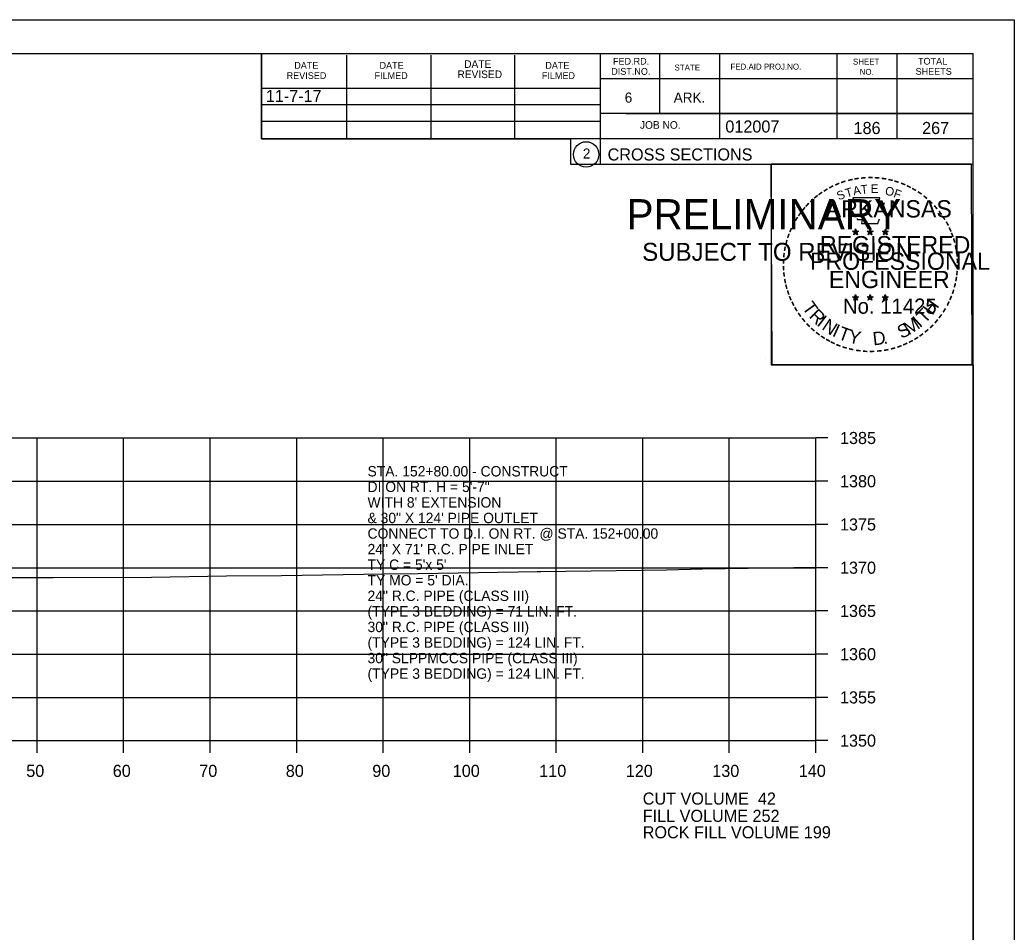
# Model space of a CAD drawing. Extents: x 1374311 to 1383814, y 384102 to 406278.
# Drawn here: x 1381676.7 to 1381791.6, y 392325.9 to 392431.4 of the extents above; entities that cross this region are included whole.
import ezdxf

# ---------------------------------------------------------------- set-up
doc = ezdxf.new("R2010")
doc.units = 0
for name, color, linetype in [('R_Axis', 7, 'Continuous'), ('R_Axis Annot', 7, 'Continuous'), ('R_Border', 7, 'Continuous'), ('R_Border PE', 7, 'Continuous'), ('R_Border Prem', 7, 'Continuous'), ('R_Exist Surface', 7, 'Continuous'), ('R_Fin Surface', 7, 'Continuous'), ('R_Grid', 7, 'Continuous'), ('R_No Plot', 7, 'Continuous'), ('R_Water', 7, 'Continuous'), ('R_Water Annot', 7, 'Continuous')]:
    doc.layers.add(name, color=color, linetype=linetype)

msp = doc.modelspace()

# ---------------------------------------------------------------- linework, layer by layer
at = {"layer": 'R_Axis'}
for p, q in [((1381768.66, 392348.09), (1381768.66, 392383.09)), ((1381770.06, 392383.09), (1381768.66, 392383.09)), ((1381770.06, 392378.09), (1381768.66, 392378.09)), ((1381770.06, 392373.09), (1381768.66, 392373.09)), ((1381770.06, 392368.09), (1381768.66, 392368.09)), ((1381770.06, 392363.09), (1381768.66, 392363.09)), ((1381770.06, 392358.09), (1381768.66, 392358.09)), ((1381770.06, 392353.09), (1381768.66, 392353.09)), ((1381488.66, 392348.09), (1381768.66, 392348.09)), ((1381678.66, 392346.69), (1381678.66, 392348.09)), ((1381688.66, 392346.69), (1381688.66, 392348.09)), ((1381698.66, 392346.69), (1381698.66, 392348.09)), ((1381708.66, 392346.69), (1381708.66, 392348.09)), ((1381718.66, 392346.69), (1381718.66, 392348.09)), ((1381728.66, 392346.69), (1381728.66, 392348.09)), ((1381738.66, 392346.69), (1381738.66, 392348.09)), ((1381748.66, 392346.69), (1381748.66, 392348.09)), ((1381758.66, 392346.69), (1381758.66, 392348.09)), ((1381768.66, 392346.69), (1381768.66, 392348.09)), ((1381770.06, 392348.09), (1381768.66, 392348.09))]:
    msp.add_line(p, q, dxfattribs=at)
at = {"layer": 'R_Border'}
for p, q in [((1381470.66, 392427.55), (1381786.84, 392427.55)), ((1381704.58, 392417.67), (1381704.58, 392427.55)), ((1381714.44, 392417.67), (1381714.44, 392427.35)), ((1381724.2, 392417.67), (1381724.2, 392427.35)), ((1381733.88, 392417.67), (1381733.88, 392427.35)), ((1381743.74, 392427.55), (1381743.74, 392414.75)), ((1381750.58, 392427.55), (1381750.58, 392420.61)), ((1381757.52, 392427.55), (1381757.52, 392417.67)), ((1381771.1, 392427.55), (1381771.1, 392417.67)), ((1381778.04, 392427.55), (1381778.04, 392417.67)), ((1381786.84, 392222.09), (1381786.84, 392427.55)), ((1381786.84, 392424.61), (1381743.74, 392424.61)), ((1381786.84, 392424.63), (1381786.84, 392424.63)), ((1381704.58, 392423.53), (1381743.74, 392423.53)), ((1381704.58, 392421.67), (1381743.74, 392421.67)), ((1381786.84, 392420.61), (1381743.74, 392420.61)), ((1381746.7, 392420.61), (1381786.84, 392420.61)), ((1381704.58, 392417.67), (1381704.58, 392419.73)), ((1381704.58, 392419.73), (1381743.74, 392419.73)), ((1381786.84, 392417.67), (1381704.58, 392417.67)), ((1381743.74, 392414.75), (1381786.84, 392414.75))]:
    msp.add_line(p, q, dxfattribs=at)
msp.add_circle((1381742.12, 392415.88), 1.47, dxfattribs=at)
at = {"layer": 'R_Border PE'}
for p, q in [((1381772.92, 392407), (1381773.27, 392406.89)), ((1381772.92, 392407), (1381773.18, 392406.96)), ((1381772.92, 392407), (1381773.16, 392406.88)), ((1381773.06, 392406.6), (1381773.27, 392406.89)), ((1381773.06, 392406.6), (1381773.18, 392406.84)), ((1381773.06, 392406.6), (1381773.27, 392406.81)), ((1381773.27, 392407.26), (1381773.23, 392407.01)), ((1381773.27, 392406.89), (1381773.27, 392407.26)), ((1381773.27, 392407.26), (1381773.32, 392407.01)), ((1381773.62, 392407), (1381773.27, 392406.89)), ((1381773.48, 392406.6), (1381773.27, 392406.89)), ((1381773.48, 392406.6), (1381773.27, 392406.81)), ((1381773.62, 392407), (1381773.33, 392406.95)), ((1381773.48, 392406.6), (1381773.35, 392406.89)), ((1381773.62, 392407), (1381773.41, 392406.9)), ((1381774.59, 392407), (1381774.94, 392406.89)), ((1381774.59, 392407), (1381774.85, 392406.96)), ((1381774.59, 392407), (1381774.83, 392406.88)), ((1381774.73, 392406.6), (1381774.94, 392406.89)), ((1381774.73, 392406.6), (1381774.85, 392406.84)), ((1381774.73, 392406.6), (1381774.94, 392406.81)), ((1381774.94, 392407.26), (1381774.9, 392407.01)), ((1381774.94, 392406.89), (1381774.94, 392407.26)), ((1381774.94, 392407.26), (1381774.99, 392407.01)), ((1381775.29, 392407), (1381774.94, 392406.89)), ((1381775.15, 392406.6), (1381774.94, 392406.89)), ((1381775.15, 392406.6), (1381774.94, 392406.81)), ((1381775.29, 392407), (1381775, 392406.95)), ((1381775.15, 392406.6), (1381775.02, 392406.89)), ((1381775.29, 392407), (1381775.08, 392406.9)), ((1381776.36, 392406.99), (1381776.71, 392406.88)), ((1381776.36, 392406.99), (1381776.61, 392406.95)), ((1381776.36, 392406.99), (1381776.59, 392406.87)), ((1381776.49, 392406.58), (1381776.71, 392406.88)), ((1381776.49, 392406.58), (1381776.62, 392406.83)), ((1381776.49, 392406.58), (1381776.7, 392406.8)), ((1381776.71, 392407.25), (1381776.66, 392406.99)), ((1381776.92, 392406.58), (1381776.7, 392406.8)), ((1381776.71, 392406.88), (1381776.71, 392407.25)), ((1381776.71, 392407.25), (1381776.75, 392407)), ((1381777.05, 392406.99), (1381776.71, 392406.88)), ((1381776.92, 392406.58), (1381776.71, 392406.88)), ((1381777.05, 392406.99), (1381776.77, 392406.94)), ((1381776.92, 392406.58), (1381776.78, 392406.87)), ((1381777.05, 392406.99), (1381776.85, 392406.89)), ((1381773.27, 392399.68), (1381773.23, 392399.43)), ((1381773.27, 392399.32), (1381773.27, 392399.68)), ((1381773.27, 392399.68), (1381773.32, 392399.43)), ((1381774.94, 392399.68), (1381774.9, 392399.43)), ((1381774.94, 392399.32), (1381774.94, 392399.68)), ((1381774.94, 392399.68), (1381774.99, 392399.43)), ((1381772.92, 392399.43), (1381773.27, 392399.32)), ((1381772.92, 392399.43), (1381773.17, 392399.39)), ((1381772.92, 392399.43), (1381773.16, 392399.31)), ((1381773.05, 392399.02), (1381773.27, 392399.32)), ((1381773.05, 392399.02), (1381773.18, 392399.27)), ((1381773.05, 392399.02), (1381773.27, 392399.24)), ((1381773.61, 392399.43), (1381773.27, 392399.32)), ((1381773.48, 392399.02), (1381773.27, 392399.32)), ((1381773.48, 392399.02), (1381773.27, 392399.24)), ((1381773.61, 392399.43), (1381773.33, 392399.38)), ((1381773.48, 392399.02), (1381773.34, 392399.31)), ((1381773.61, 392399.43), (1381773.41, 392399.33)), ((1381774.59, 392399.43), (1381774.94, 392399.32)), ((1381774.59, 392399.43), (1381774.84, 392399.39)), ((1381774.59, 392399.43), (1381774.82, 392399.31)), ((1381774.72, 392399.02), (1381774.94, 392399.32)), ((1381774.72, 392399.02), (1381774.85, 392399.27)), ((1381774.72, 392399.02), (1381774.93, 392399.24)), ((1381775.15, 392399.02), (1381774.93, 392399.24)), ((1381775.28, 392399.43), (1381774.94, 392399.32)), ((1381775.15, 392399.02), (1381774.94, 392399.32)), ((1381775.28, 392399.43), (1381775, 392399.38)), ((1381775.15, 392399.02), (1381775.01, 392399.31)), ((1381775.28, 392399.43), (1381775.08, 392399.33)), ((1381776.35, 392399.42), (1381776.7, 392399.31)), ((1381776.35, 392399.42), (1381776.61, 392399.38)), ((1381776.35, 392399.42), (1381776.59, 392399.3)), ((1381776.49, 392399.01), (1381776.7, 392399.31)), ((1381776.49, 392399.01), (1381776.61, 392399.26)), ((1381776.49, 392399.01), (1381776.7, 392399.23)), ((1381776.7, 392399.67), (1381776.66, 392399.42)), ((1381776.7, 392399.31), (1381776.7, 392399.67)), ((1381776.7, 392399.67), (1381776.75, 392399.42)), ((1381777.05, 392399.42), (1381776.7, 392399.31)), ((1381776.92, 392399.01), (1381776.7, 392399.31)), ((1381776.92, 392399.01), (1381776.7, 392399.23)), ((1381777.05, 392399.42), (1381776.76, 392399.37)), ((1381776.92, 392399.01), (1381776.78, 392399.3)), ((1381777.05, 392399.42), (1381776.85, 392399.32))]:
    msp.add_line(p, q, dxfattribs=at)
for points in [[(1381772.96, 392410.88), (1381773.23, 392410.05)], [(1381776.47, 392409.96), (1381776.62, 392410.24), (1381775.93, 392410.22), (1381776.08, 392410.88), (1381772.96, 392410.88)], [(1381773.46, 392408.46), (1381773.46, 392408.37), (1381774.02, 392408.35), (1381773.96, 392407.88), (1381775.83, 392407.88), (1381776.04, 392408.42)], [(1381773.27, 392407.26), (1381773.48, 392406.6), (1381772.92, 392407), (1381773.62, 392407), (1381773.06, 392406.6), (1381773.27, 392407.26)], [(1381774.94, 392407.26), (1381775.15, 392406.6), (1381774.59, 392407), (1381775.29, 392407), (1381774.73, 392406.6), (1381774.94, 392407.26)], [(1381776.71, 392407.25), (1381776.92, 392406.58), (1381776.36, 392406.99), (1381777.05, 392406.99), (1381776.49, 392406.58), (1381776.71, 392407.25)], [(1381773.27, 392399.68), (1381773.48, 392399.02), (1381772.92, 392399.43), (1381773.61, 392399.43), (1381773.05, 392399.02), (1381773.27, 392399.68)], [(1381774.94, 392399.68), (1381775.15, 392399.02), (1381774.59, 392399.43), (1381775.28, 392399.43), (1381774.72, 392399.02), (1381774.94, 392399.68)], [(1381776.7, 392399.67), (1381776.92, 392399.01), (1381776.35, 392399.42), (1381777.05, 392399.42), (1381776.49, 392399.01), (1381776.7, 392399.67)]]:
    msp.add_lwpolyline(points, dxfattribs=at)
for centre, radius in [((1381773.27, 392406.89), 0.172), ((1381773.27, 392406.89), 0.145), ((1381773.27, 392406.89), 0.116), ((1381773.27, 392406.89), 0.0991), ((1381773.27, 392406.89), 0.0747), ((1381773.27, 392406.89), 0.0495), ((1381773.27, 392406.89), 0.0296), ((1381774.94, 392406.89), 0.172), ((1381774.94, 392406.89), 0.145), ((1381774.94, 392406.89), 0.116), ((1381774.94, 392406.89), 0.0991), ((1381774.94, 392406.89), 0.0747), ((1381774.94, 392406.89), 0.0495), ((1381774.94, 392406.89), 0.0296), ((1381776.7, 392406.88), 0.172), ((1381776.7, 392406.88), 0.145), ((1381776.7, 392406.88), 0.116), ((1381776.7, 392406.88), 0.0991), ((1381776.7, 392406.88), 0.0747), ((1381776.7, 392406.88), 0.0495), ((1381776.7, 392406.88), 0.0296), ((1381773.27, 392399.32), 0.172), ((1381773.27, 392399.32), 0.145), ((1381773.27, 392399.32), 0.116), ((1381773.27, 392399.32), 0.0991), ((1381773.27, 392399.32), 0.0747), ((1381773.27, 392399.32), 0.0495), ((1381773.27, 392399.32), 0.0296), ((1381774.94, 392399.32), 0.172), ((1381774.94, 392399.32), 0.145), ((1381774.94, 392399.32), 0.116), ((1381774.94, 392399.32), 0.0991), ((1381774.94, 392399.32), 0.0747), ((1381774.94, 392399.32), 0.0495), ((1381774.94, 392399.32), 0.0296), ((1381776.7, 392399.31), 0.172), ((1381776.7, 392399.31), 0.145), ((1381776.7, 392399.31), 0.116), ((1381776.7, 392399.31), 0.0991), ((1381776.7, 392399.31), 0.0747), ((1381776.7, 392399.31), 0.0495), ((1381776.7, 392399.31), 0.0296)]:
    msp.add_circle(centre, radius, dxfattribs=at)
at = {"layer": 'R_Exist Surface'}
msp.add_lwpolyline([(1381675.44, 392366.94), (1381680.51, 392366.97), (1381691.89, 392367.01), (1381700.53, 392367.13), (1381706.9, 392367.18), (1381718.77, 392367.36), (1381722.69, 392367.43), (1381734.28, 392367.6), (1381736.44, 392367.63), (1381736.88, 392367.64), (1381751.42, 392367.83), (1381755.57, 392367.94), (1381766.11, 392368.1), (1381768.66, 392368.14)], dxfattribs=at)
at = {"layer": 'R_Grid'}
for p, q in [((1381488.66, 392383.09), (1381768.66, 392383.09)), ((1381678.66, 392348.09), (1381678.66, 392383.09)), ((1381688.66, 392348.09), (1381688.66, 392383.09)), ((1381698.66, 392348.09), (1381698.66, 392383.09)), ((1381708.66, 392348.09), (1381708.66, 392383.09)), ((1381718.66, 392348.09), (1381718.66, 392383.09)), ((1381728.66, 392348.09), (1381728.66, 392383.09)), ((1381738.66, 392348.09), (1381738.66, 392383.09)), ((1381748.66, 392348.09), (1381748.66, 392383.09)), ((1381758.66, 392348.09), (1381758.66, 392383.09)), ((1381768.66, 392348.09), (1381768.66, 392383.09)), ((1381488.66, 392378.09), (1381768.66, 392378.09)), ((1381488.66, 392373.09), (1381768.66, 392373.09)), ((1381488.66, 392368.09), (1381768.66, 392368.09)), ((1381488.66, 392363.09), (1381768.66, 392363.09)), ((1381488.66, 392358.09), (1381768.66, 392358.09)), ((1381488.66, 392353.09), (1381768.66, 392353.09)), ((1381488.66, 392348.09), (1381768.66, 392348.09))]:
    msp.add_line(p, q, dxfattribs=at)
at = {"layer": 'R_No Plot'}
for p, q in [((1381458.26, 392431.44), (1381791.59, 392431.44)), ((1381762.87, 392392.29), (1381762.87, 392392.29))]:
    msp.add_line(p, q, dxfattribs=at)
for points in [[(1381458.25, 392431.44), (1381791.59, 392431.44), (1381791.59, 392218.11), (1381458.25, 392218.11)], [(1381704.58, 392427.55), (1381704.58, 392417.67), (1381740.31, 392417.67), (1381740.31, 392414.75), (1381763.51, 392414.75), (1381763.51, 392391.53), (1381786.84, 392391.53), (1381786.84, 392222.09), (1381470.66, 392222.09), (1381470.66, 392427.55)], [(1381763.51, 392414.78), (1381786.61, 392414.78), (1381786.72, 392391.53), (1381763.62, 392391.53)]]:
    msp.add_lwpolyline(points, close=True, dxfattribs=at)

# ---------------------------------------------------------------- texts
at = {"layer": 'R_Axis Annot'}
for s, p in [('1385', (1381771.46, 392382.39)), ('1380', (1381771.46, 392377.39)), ('1375', (1381771.46, 392372.39)), ('1370', (1381771.46, 392367.39)), ('1365', (1381771.46, 392362.39)), ('1360', (1381771.46, 392357.39)), ('1355', (1381771.46, 392352.39)), ('1350', (1381771.46, 392347.39)), ('50', (1381677.4, 392343.89)), ('60', (1381687.4, 392343.89)), ('70', (1381697.4, 392343.89)), ('80', (1381707.4, 392343.89)), ('90', (1381717.4, 392343.89)), ('100', (1381726.7, 392343.89)), ('110', (1381736.7, 392343.89)), ('120', (1381746.7, 392343.89)), ('130', (1381756.7, 392343.89)), ('140', (1381766.7, 392343.89)), ('CUT VOLUME  42', (1381748.66, 392340.69)), ('FILL VOLUME 252', (1381748.66, 392338.69)), ('ROCK FILL VOLUME 199', (1381748.66, 392336.79))]:
    msp.add_text(s, height=1.4, dxfattribs=at).set_placement(p)
at = {"layer": 'R_Border'}
for s, height, p in [('DATE', 0.782, (1381708.38, 392425.79)), ('DATE', 0.782, (1381718.24, 392425.79)), ('DATE', 0.879, (1381728.02, 392425.89)), ('DATE', 0.782, (1381737.4, 392425.79)), ('FED.RD.', 0.782, (1381745.22, 392426.27)), ('STATE', 0.684, (1381752.34, 392425.59)), ('FED.AID PROJ.NO.', 0.684, (1381758.8, 392425.69)), ('SHEET', 0.684, (1381772.96, 392426.27)), ('TOTAL', 0.782, (1381780.48, 392426.27)), ('REVISED', 0.782, (1381707.5, 392424.61)), ('FILMED', 0.782, (1381717.66, 392424.61)), ('REVISED', 0.879, (1381727.24, 392424.71)), ('FILMED', 0.782, (1381737, 392424.61)), ('DIST.NO.', 0.782, (1381745.02, 392425.09)), ('NO.', 0.684, (1381773.74, 392425.09)), ('SHEETS', 0.782, (1381780.2, 392425.09)), ('6', 1.17, (1381746.58, 392421.87)), ('ARK.', 1.172, (1381752.24, 392421.87)), ('JOB NO.', 0.879, (1381748.34, 392418.85)), ('012007', 1.4, (1381758.21, 392418.41)), ('2', 1.17, (1381741.74, 392415.4)), ('CROSS SECTIONS', 1.4, (1381744.6, 392415.18))]:
    msp.add_text(s, height=height, rotation=360, dxfattribs=at).set_placement(p)
at = {"layer": 'R_Border PE'}
for s, height, rotation, p in [('-', 1.6, 28.7918, (1381770.44, 392411.42)), ('-', 1.6, 24.3072, (1381771.08, 392411.74)), ('-', 1.6, 19.1761, (1381771.71, 392412.01)), ('-', 1.6, 13.6301, (1381772.46, 392412.25)), ('-', 1.6, 10.2193, (1381773.14, 392412.41)), ('T', 1, 6.0228, (1381773.91, 392411.31)), ('-', 1.6, 5.8968, (1381773.87, 392412.52)), ('-', 1.6, 0.1862, (1381774.64, 392412.59)), ('E', 1, 0.8323, (1381775.01, 392411.42)), ('-', 1.6, 357.743, (1381775.36, 392412.58)), ('-', 1.6, 352.1617, (1381776.11, 392412.52)), ('-', 1.6, 347.2049, (1381776.83, 392412.41)), ('-', 1.6, 342.3362, (1381777.46, 392412.26)), ('-', 1.6, 337.8551, (1381778.2, 392412.03)), ('-', 1.6, 334.1211, (1381778.83, 392411.76)), ('-', 1.6, 38.9507, (1381768.79, 392410.28)), ('-', 1.6, 36.2317, (1381769.27, 392410.66)), ('-', 1.6, 34.0636, (1381769.85, 392411.05)), ('S', 1, 21.594, (1381771.32, 392410.56)), ('T', 1, 16.4036, (1381772.23, 392410.89)), ('A', 1, 11.2132, (1381773.06, 392411.14)), ('O', 1, 350.4515, (1381776.62, 392411.21)), ('F', 1, 340.0707, (1381777.57, 392410.98)), ('-', 1.6, 329.6409, (1381779.41, 392411.48)), ('-', 1.6, 325.8627, (1381780.05, 392411.12)), ('-', 1.6, 320.5297, (1381780.66, 392410.69)), ('-', 1.6, 48.423, (1381767.91, 392409.38)), ('-', 1.6, 42.9622, (1381768.36, 392409.86)), ('ARKANSAS', 2, 360, (1381769.82, 392408.59)), ('-', 1.6, 315.5786, (1381781.26, 392410.2)), ('-', 1.6, 309.8797, (1381781.83, 392409.65)), ('-', 1.6, 54.2325, (1381767.1, 392408.33)), ('-', 1.6, 50.6142, (1381767.51, 392408.9)), ('-', 1.6, 306.6522, (1381782.35, 392409.05)), ('-', 1.6, 62.8713, (1381766.46, 392407.19)), ('-', 1.6, 58.0706, (1381766.77, 392407.8)), ('-', 1.4, 303.6753, (1381782.84, 392408.48)), ('-', 1.6, 299.6684, (1381783.16, 392407.88)), ('-', 1.6, 72.3945, (1381765.98, 392405.95)), ('-', 1.6, 67.7743, (1381766.2, 392406.58)), ('DWB', 0.01, 360, (1381773.26, 392406.89)), ('DWB', 0.01, 360, (1381774.93, 392406.89)), ('DWB', 0.01, 360, (1381776.69, 392406.88)), ('-', 1.6, 294.6628, (1381783.48, 392407.26)), ('-', 1.6, 290.5728, (1381783.74, 392406.69)), ('-', 1.6, 75.461, (1381765.78, 392405.24)), ('REGISTERED', 2, 360, (1381769.14, 392404.44)), ('-', 1.6, 285.1233, (1381783.97, 392406.11)), ('-', 1.6, 85.1863, (1381765.57, 392403.83)), ('-', 1.6, 81.2013, (1381765.65, 392404.52)), ('PROFESSIONAL', 2, 360, (1381767.99, 392402.54)), ('-', 1.6, 280.5493, (1381784.17, 392405.37)), ('-', 1.6, 276.5962, (1381784.33, 392404.6)), ('-', 1.6, 89.0622, (1381765.55, 392403.13)), ('-', 1.6, 274.3301, (1381784.39, 392403.88)), ('-', 1.6, 269.9407, (1381784.43, 392403.24)), ('-', 1.6, 94.1959, (1381765.58, 392402.41)), ('-', 1.6, 98.9479, (1381765.66, 392401.74)), ('ENGINEER', 2, 360, (1381770.18, 392400.42)), ('-', 1.6, 263.5172, (1381784.41, 392402.58)), ('-', 1.6, 101.7149, (1381765.79, 392401.01)), ('-', 1.6, 105.4578, (1381765.95, 392400.41)), ('-', 1.6, 255.7626, (1381784.23, 392401.25)), ('-', 1.6, 260.9953, (1381784.34, 392401.92)), ('-', 1.6, 109.0874, (1381766.17, 392399.78)), ('-', 1.6, 252.8681, (1381784.05, 392400.53)), ('-', 1.6, 114.0643, (1381766.42, 392399.18)), ('-', 1.6, 115.7289, (1381766.73, 392398.57)), ('T', 1.54, 306.0406, (1381767.03, 392398.16)), ('No. 11425', 1.757, 360, (1381771.8, 392397.46)), ('DWB', 0.01, 360, (1381773.25, 392399.31)), ('DWB', 0.01, 360, (1381774.92, 392399.31)), ('DWB', 0.01, 360, (1381776.69, 392399.3)), ('H', 1.54, 54.6088, (1381782.15, 392397.19)), ('-', 1.6, 244.6197, (1381783.56, 392399.22)), ('-', 1.6, 247.8887, (1381783.82, 392399.85)), ('-', 1.6, 120.4471, (1381767.08, 392397.98)), ('-', 1.6, 125.8934, (1381767.49, 392397.42)), ('R', 1.54, 314.005, (1381767.79, 392397.11)), ('T', 1.54, 46.6444, (1381781.26, 392396.25)), ('-', 1.6, 233.8452, (1381782.77, 392397.82)), ('-', 1.6, 239.0712, (1381783.17, 392398.47)), ('-', 1.6, 130.7181, (1381767.95, 392396.87)), ('-', 1.6, 134.2238, (1381768.47, 392396.32)), ('I', 1.54, 321.9694, (1381768.69, 392396.18)), ('N', 1.54, 326.5002, (1381769.26, 392395.71)), ('I', 1.54, 335.3603, (1381770.47, 392394.92)), ('S', 1.54, 26.9312, (1381778.57, 392394.52)), ('M', 1.54, 32.6563, (1381779.41, 392394.93)), ('I', 1.54, 42.1136, (1381780.7, 392395.77)), ('-', 1.6, 225.7653, (1381781.86, 392396.69)), ('-', 1.6, 231.2538, (1381782.34, 392397.25)), ('-', 1.6, 138.9338, (1381768.99, 392395.86)), ('-', 1.6, 144.6463, (1381769.55, 392395.45)), ('T', 1.54, 339.8912, (1381771.13, 392394.59)), ('Y', 1.54, 347.8556, (1381772.34, 392394.15)), ('D', 1.54, 6.3969, (1381775.33, 392393.79)), ('-', 1.6, 215.7363, (1381780.79, 392395.71)), ('-', 1.6, 221.0851, (1381781.33, 392396.18)), ('-', 1.6, 148.0898, (1381770.11, 392395.08)), ('-', 1.6, 151.5704, (1381770.69, 392394.76)), ('-', 1.6, 154.6002, (1381771.21, 392394.51)), ('-', 1.6, 158.5612, (1381771.83, 392394.25)), ('.', 1.54, 13.7642, (1381776.52, 392393.92)), ('-', 1.6, 204.2516, (1381779.07, 392394.66)), ('-', 1.6, 207.3568, (1381779.69, 392394.97)), ('-', 1.6, 212.2491, (1381780.25, 392395.32)), ('-', 1.6, 162.7983, (1381772.52, 392394.04)), ('-', 1.6, 167.5555, (1381773.24, 392393.88)), ('-', 1.6, 173.1155, (1381774.01, 392393.77)), ('-', 1.6, 176.5183, (1381774.76, 392393.71)), ('-', 1.6, 181.5918, (1381775.5, 392393.73)), ('-', 1.6, 185.8167, (1381776.31, 392393.81)), ('-', 1.6, 191.2858, (1381777.04, 392393.94)), ('-', 1.6, 195.4743, (1381777.77, 392394.14)), ('-', 1.6, 200.7184, (1381778.45, 392394.38))]:
    msp.add_text(s, height=height, rotation=rotation, dxfattribs=at).set_placement(p)
at = {"layer": 'R_Border Prem'}
for s, height, p in [('PRELIMINARY', 3.5, (1381746.79, 392407.21)), ('DWB', 0.01, (1381747.53, 392409.06)), ('SUBJECT TO REVISION', 2.0751, (1381748.6, 392403.58))]:
    msp.add_text(s, height=height, rotation=360, dxfattribs=at).set_placement(p)
at = {"layer": 'R_Fin Surface'}
msp.add_text('11-7-17', height=1.4, dxfattribs=at).set_placement((1381705.09, 392421.93))
at = {"layer": 'R_Water'}
for s, p in [('186', (1381773.03, 392418.24)), ('267', (1381780.95, 392418.24))]:
    msp.add_text(s, height=1.4, rotation=360, dxfattribs=at).set_placement(p)
at = {"layer": 'R_Water Annot'}
for s, p in [('STA. 152+80.00 - CONSTRUCT', (1381716.85, 392378.64)), ('DI ON RT. H = 5\'-7"', (1381716.85, 392376.84)), ("WITH 8' EXTENSION ", (1381716.85, 392375.04)), ('& 30" X 124\' PIPE OUTLET', (1381716.85, 392373.24)), ('CONNECT TO D.I. ON RT. @ STA. 152+00.00', (1381716.85, 392371.44)), ('24" X 71\' R.C. PIPE INLET ', (1381716.85, 392369.64)), ("TY C = 5'x 5'", (1381716.85, 392367.84)), ("TY MO = 5' DIA.", (1381716.85, 392366.04)), ('24" R.C. PIPE (CLASS III)', (1381716.85, 392364.24)), ('(TYPE 3 BEDDING) = 71 LIN. FT.', (1381716.85, 392362.44)), ('30" R.C. PIPE (CLASS III)', (1381716.85, 392360.64)), ('(TYPE 3 BEDDING) = 124 LIN. FT.', (1381716.85, 392358.84)), ('30" SLPPMCCS PIPE (CLASS III)', (1381716.85, 392357.04)), ('(TYPE 3 BEDDING) = 124 LIN. FT.', (1381716.85, 392355.24))]:
    msp.add_text(s, height=1.2, dxfattribs=at).set_placement(p)

doc.saveas('drawing.dxf')
